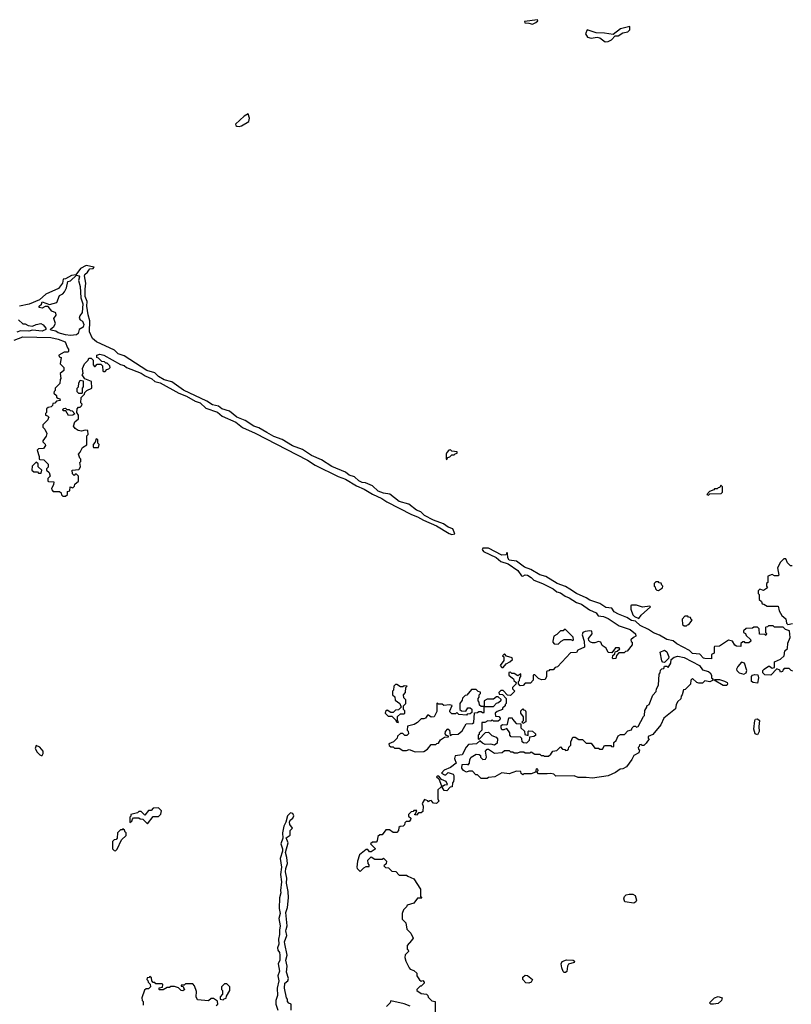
# Model space of a CAD drawing. Extents: x 2769579 to 2883812, y 684207 to 828660.
# Tile 488 of 505: x 2833780 to 2840092, y 820603 to 828660. Entities that reach past the tile are written whole.
import ezdxf

# ---------------------------------------------------------------- set-up
doc = ezdxf.new("R2010")
doc.units = 0

msp = doc.modelspace()

# ---------------------------------------------------------------- linework, layer by layer
at = {"layer": '0CON02XD'}
for points in [[(2837975, 828623.3), (2838003, 828637), (2838018.3, 828651.7), (2838015, 828660), (2837910, 828645), (2837913.6, 828633.6), (2837945, 828632.5), (2837975, 828623.3)], [(2838568.3, 828478.3), (2838595, 828482.5), (2838620, 828495), (2838652.5, 828527.5), (2838675, 828527.5), (2838715, 828552.5), (2838755, 828560), (2838771.7, 828578.3), (2838770, 828605), (2838695, 828585.7), (2838635, 828537.5), (2838565, 828549.4), (2838495, 828551.2), (2838421.7, 828578.3), (2838407.5, 828545), (2838425, 828517.5), (2838455, 828507.5), (2838505, 828517.5), (2838525, 828512.5), (2838568.3, 828478.3)], [(2835575, 827786.2), (2835595, 827791.2), (2835653.8, 827826.2), (2835660, 827855), (2835648.8, 827888.8), (2835615, 827871.4), (2835546.7, 827805), (2835547.5, 827795), (2835555, 827790), (2835575, 827786.2)], [(2833735, 826037.5), (2833805, 826063.8), (2834035, 826058.8), (2834093.6, 826046.4), (2834152.5, 826025), (2834170, 825975), (2834180, 825965), (2834180, 825945), (2834175, 825940), (2834145, 825940), (2834100, 825915), (2834101.7, 825901.7), (2834120, 825895), (2834110, 825845), (2834140, 825815), (2834141.7, 825788.3), (2834110, 825765), (2834117.5, 825725), (2834110, 825715), (2834107, 825683), (2834070, 825645), (2834070, 825625), (2834061.7, 825618.3), (2834060, 825605), (2834080, 825585), (2834081.7, 825571.7), (2834091.7, 825561.7), (2834108.3, 825558.3), (2834110, 825545), (2834081.7, 825538.3), (2834068.3, 825521.7), (2834051.7, 825518.3), (2834048.3, 825501.7), (2834038.3, 825491.7), (2834013, 825487), (2834000, 825475), (2834000, 825445), (2833991.7, 825438.3), (2833990, 825425), (2834008.3, 825418.3), (2834020, 825405), (2834011.7, 825398.3), (2834010, 825385), (2833970, 825345), (2833970, 825325), (2833985, 825310), (2834002.5, 825275), (2833997, 825253), (2833970, 825215), (2833970, 825205), (2833987, 825187), (2833990, 825175), (2833975, 825150), (2833932.5, 825147.5), (2833922.5, 825137.5), (2833940, 825085), (2833940, 825065), (2833945, 825060), (2833978.3, 825058.3), (2834011.7, 825021.7), (2834011.7, 824998.3), (2834000, 824985), (2834000, 824975), (2834020, 824955), (2834030, 824925), (2834010, 824905), (2834010, 824885), (2834015, 824880), (2834058.3, 824878.3), (2834057, 824853), (2834040, 824825), (2834041.7, 824811.7), (2834055, 824800), (2834105, 824800), (2834118.3, 824788.3), (2834121.7, 824771.7), (2834131.7, 824761.7), (2834155, 824760), (2834170, 824775), (2834171.7, 824798.3), (2834190, 824805), (2834191.7, 824838.3), (2834215, 824830), (2834228.3, 824841.7), (2834231.7, 824858.3), (2834260, 824885), (2834260, 824925), (2834245, 824940), (2834235, 824940), (2834225, 824930), (2834213, 824943), (2834210, 824975), (2834265, 824980), (2834270, 824985), (2834277.5, 825005), (2834272.5, 825037.5), (2834280, 825045), (2834280, 825065), (2834271.7, 825071.7), (2834260, 825105), (2834275, 825120), (2834295, 825160), (2834328.3, 825181.7), (2834330, 825255), (2834340, 825265), (2834338.3, 825298.3), (2834315, 825300), (2834285, 825292.5), (2834258.3, 825298.3), (2834233.6, 825313.6), (2834220, 825335), (2834231.7, 825368.3), (2834260, 825395), (2834260, 825425), (2834247.5, 825445), (2834250, 825475), (2834261.7, 825488.3), (2834275, 825490), (2834285, 825500), (2834290, 825515), (2834280, 825525), (2834281.7, 825568.3), (2834310, 825595), (2834311.7, 825608.3), (2834330, 825625), (2834370, 825645), (2834368.3, 825698.3), (2834311.7, 825721.7), (2834290, 825755), (2834300, 825765), (2834292.5, 825805), (2834310, 825845), (2834340, 825875), (2834345, 825890), (2834365, 825890), (2834380, 825875), (2834380, 825835), (2834391.7, 825821.7), (2834398.3, 825821.7), (2834415, 825840), (2834445, 825840), (2834458.3, 825828.3), (2834460, 825785), (2834465, 825780), (2834478.3, 825781.7), (2834491.7, 825798.3), (2834508.3, 825801.7), (2834520, 825815), (2834518.3, 825828.3), (2834495, 825850), (2834485, 825850), (2834475, 825860), (2834451.7, 825861.7), (2834425, 825890), (2834410, 825895), (2834410, 825915), (2834435, 825922.5), (2834467.5, 825915), (2834605, 825837.5), (2834635, 825830), (2834655, 825812.5), (2834775, 825768.8), (2834807.5, 825745), (2834860.5, 825720.5), (2834885, 825700), (2834928.6, 825688.6), (2835083, 825603), (2835145, 825580), (2835215, 825538.8), (2835255.8, 825525.8), (2835301.7, 825481.7), (2835397.8, 825447.8), (2835435.8, 825415.8), (2835546.8, 825366.8), (2835603.9, 825323.9), (2835705.8, 825275.8), (2836135, 825056.2), (2836195.8, 825015.8), (2836385, 824922.5), (2836445, 824900.8), (2836534.3, 824844.3), (2836598.3, 824818.3), (2836665, 824776), (2836742.7, 824742.7), (2836783.3, 824715), (2836985, 824610), (2837035, 824592), (2837083.2, 824563.2), (2837188.3, 824518.3), (2837294.2, 824454.2), (2837315, 824446.7), (2837338.3, 824451.7), (2837323.3, 824493.3), (2837285, 824506.2), (2837245.9, 824535.9), (2837164, 824564), (2837092.2, 824602.2), (2837062.3, 824632.3), (2837025.9, 824645.9), (2836962.5, 824695), (2836885, 824716.2), (2836806.9, 824776.9), (2836755, 824786.2), (2836713, 824803), (2836666.8, 824846.8), (2836609.3, 824869.3), (2836582.3, 824872.3), (2836555, 824886.7), (2836518.3, 824918.3), (2836475, 824932.5), (2836446.2, 824956.2), (2836333.3, 825005), (2836247.7, 825057.7), (2836167.5, 825095), (2836094, 825144), (2836012.5, 825172.5), (2835925.9, 825225.9), (2835858.3, 825248.3), (2835800.6, 825280.6), (2835735, 825321.2), (2835694.1, 825334.1), (2835625, 825380), (2835555, 825406.2), (2835495, 825456.2), (2835434.3, 825474.3), (2835405, 825496.7), (2835357.3, 825507.3), (2835309.5, 825539.5), (2835118.8, 825628.8), (2835025, 825696.2), (2834962.9, 825712.9), (2834915, 825741.2), (2834885, 825770), (2834820.3, 825790.3), (2834635, 825910), (2834585.8, 825925.8), (2834555, 825956.7), (2834408.8, 826025), (2834375, 826050), (2834350.8, 826105), (2834352.9, 826195), (2834340, 826245), (2834329.2, 826315), (2834332, 826355), (2834315.8, 826395), (2834314.2, 826455), (2834322, 826505), (2834310, 826565), (2834312, 826575), (2834335, 826593.8), (2834345, 826611.2), (2834355, 826620), (2834380, 826625), (2834390, 826635), (2834325, 826648.5), (2834276.9, 826625), (2834238.3, 826571.7), (2834205, 826567.1), (2834155, 826540), (2834135, 826536.7), (2834131.2, 826505), (2834098.5, 826461.5), (2833994, 826415), (2833942.3, 826367.7), (2833857, 826333), (2833777.5, 826315)], [(2834195, 826076.7), (2834155, 826082), (2834095, 826097.5), (2834075, 826112.5), (2834035, 826120), (2834031.7, 826128.3), (2834059.3, 826150.7), (2834072.5, 826175), (2834060, 826215), (2834077, 826243), (2834075, 826260), (2834042.5, 826275), (2834011.7, 826311.7), (2833988.3, 826311.7), (2833965, 826300), (2833940, 826305), (2833940, 826315), (2833958.3, 826331.7), (2833965, 826350), (2834025, 826330), (2834083, 826347), (2834105, 826402.5), (2834133, 826417), (2834147, 826433), (2834162.5, 826465), (2834173.3, 826516.7), (2834195, 826522.5), (2834245, 826570), (2834265, 826563.3), (2834270, 826555), (2834262, 826525), (2834275.7, 826475.7), (2834280, 826385), (2834297.5, 826335), (2834290.8, 826265), (2834272.3, 826237.7), (2834267, 826217), (2834273.6, 826203.6), (2834295, 826192.5), (2834305.8, 826165), (2834300, 826145), (2834267.5, 826125), (2834257, 826093), (2834245, 826082.5), (2834195, 826076.7)], [(2833770, 826205), (2833805, 826170), (2833825, 826170), (2833848.3, 826158.3), (2833885, 826152.5), (2833914, 826166), (2833953, 826173), (2833973, 826163), (2833992.5, 826135), (2833992.5, 826125), (2833965, 826110), (2833885, 826120), (2833855, 826110), (2833786.4, 826113.6), (2833756.1, 826103.9)], [(2834285, 825600), (2834265, 825600), (2834250, 825615), (2834250, 825645), (2834260, 825655), (2834263, 825687), (2834275, 825710), (2834300, 825705), (2834300, 825655), (2834290, 825645), (2834290, 825605), (2834285, 825600)], [(2834180, 825420), (2834158.3, 825458.3), (2834135, 825460), (2834131.7, 825468.3), (2834141.7, 825478.3), (2834155, 825480), (2834165, 825470), (2834185, 825470), (2834191.7, 825461.7), (2834208.3, 825458.3), (2834230, 825435), (2834215, 825422.5), (2834180, 825420)], [(2834425, 825160), (2834430, 825185), (2834420, 825195), (2834420, 825225), (2834405, 825230), (2834398.3, 825201.7), (2834380, 825185), (2834380, 825165), (2834385, 825160), (2834425, 825160)], [(2837275, 825060), (2837281.7, 825078.3), (2837298.3, 825081.7), (2837315, 825100), (2837335, 825100), (2837341.7, 825108.3), (2837358.3, 825111.7), (2837360, 825125), (2837315, 825130), (2837305, 825140), (2837291.7, 825138.3), (2837273, 825117), (2837270, 825105), (2837270, 825065), (2837275, 825060)], [(2833955, 824950), (2833960, 824975), (2833931.7, 825001.7), (2833930, 825025), (2833915, 825040), (2833883, 825007), (2833880, 824975), (2833895, 824960), (2833925, 824960), (2833935, 824950), (2833955, 824950)], [(2839415, 824770), (2839425, 824780), (2839518.3, 824781.7), (2839530, 824795), (2839528.3, 824838.3), (2839515, 824850), (2839508.3, 824831.7), (2839495, 824830), (2839485, 824820), (2839465, 824820), (2839458.3, 824811.7), (2839421.7, 824798.3), (2839400, 824775), (2839415, 824770)], [(2839885, 823690), (2839880, 823685), (2839880, 823645), (2839890, 823635), (2839885, 823620), (2839875, 823630), (2839831.7, 823631.7), (2839830, 823675), (2839815, 823690), (2839785, 823690), (2839775, 823680), (2839721.7, 823678.3), (2839701.7, 823658.3), (2839700, 823645), (2839718.3, 823638.3), (2839721.7, 823621.7), (2839758.3, 823588.3), (2839760, 823575), (2839745, 823560), (2839715, 823560), (2839708.3, 823568.3), (2839695, 823570), (2839680, 823555), (2839678.3, 823531.7), (2839645, 823532.5), (2839630.7, 823540.7), (2839610, 823575), (2839578.3, 823581.7), (2839505, 823532.5), (2839465, 823530), (2839460, 823525), (2839460, 823475), (2839440, 823465), (2839440, 823430), (2839385, 823431.2), (2839373.3, 823435), (2839345, 823466.7), (2839285, 823474), (2839258.3, 823498.3), (2839155, 823551.2), (2839125, 823576.2), (2839075, 823588), (2839014.2, 823624.2), (2838965, 823642.5), (2838925, 823671.2), (2838855, 823702), (2838817, 823737), (2838785, 823743.3), (2838747.7, 823767.7), (2838677.5, 823795), (2838643.3, 823815), (2838623.6, 823843.6), (2838575, 823850), (2838525, 823883.8), (2838445, 823910.8), (2838415, 823930), (2838334.5, 823964.5), (2838280.6, 824000.6), (2838245, 824022), (2838176.7, 824045), (2838085, 824104), (2838035, 824118), (2837961.2, 824161.2), (2837910.5, 824180.5), (2837845, 824230), (2837785, 824237.5), (2837772.5, 824255), (2837770, 824295), (2837765, 824300), (2837758.3, 824281.7), (2837725, 824277.5), (2837615, 824336.7), (2837570, 824335), (2837562.5, 824325), (2837575, 824307.5), (2837677.7, 824257.7), (2837715, 824227.5), (2837775, 824207.5), (2837855, 824153.3), (2837885, 824110), (2837895, 824107.5), (2837915, 824116.7), (2837935, 824113.8), (2837965, 824096.2), (2837985, 824072.5), (2838057.5, 824045), (2838145, 824002), (2838175, 823978.8), (2838205, 823970), (2838241.7, 823941.7), (2838275, 823930), (2838335, 823891.2), (2838375, 823877.5), (2838441.2, 823831.2), (2838495, 823806.7), (2838513, 823783), (2838555, 823775.8), (2838595, 823759.2), (2838685, 823700), (2838775, 823671.2), (2838817.5, 823635), (2838820, 823615), (2838800, 823605), (2838780, 823585), (2838781.7, 823571.7), (2838790, 823565), (2838790, 823545), (2838748.3, 823491.7), (2838735, 823490), (2838725, 823480), (2838681.7, 823478.3), (2838661.7, 823458.3), (2838656.4, 823433.6), (2838635, 823430), (2838630, 823435), (2838631.7, 823458.3), (2838648.3, 823471.7), (2838651.7, 823488.3), (2838668.3, 823491.7), (2838688.3, 823511.7), (2838685, 823520), (2838655, 823520), (2838625, 823480), (2838593, 823483), (2838578.3, 823518.3), (2838545, 823540), (2838535, 823567.5), (2838515, 823572.5), (2838485, 823560), (2838465, 823560), (2838450, 823565), (2838435, 823580), (2838432.5, 823595), (2838462.5, 823635), (2838460, 823655), (2838445, 823660), (2838407, 823653), (2838387.5, 823645), (2838380, 823625), (2838397.5, 823575), (2838400, 823525), (2838345, 823500), (2838335, 823482.5), (2838285, 823480), (2838180, 823365), (2838161.7, 823358.3), (2838145, 823340), (2838115, 823340), (2838108.3, 823331.7), (2838095, 823330), (2838090, 823325), (2838090, 823285), (2838078.3, 823261.7), (2838048.3, 823258.3), (2838025, 823270), (2837995, 823300), (2837985, 823300), (2837980, 823295), (2837980, 823255), (2837958.3, 823231.7), (2837915, 823230), (2837898.3, 823211.7), (2837875, 823210), (2837860, 823225), (2837860, 823245), (2837868.3, 823251.7), (2837870, 823275), (2837880, 823285), (2837878.3, 823308.3), (2837855, 823290), (2837825, 823310), (2837805, 823310), (2837795, 823320), (2837781.7, 823318.3), (2837780, 823295), (2837811.7, 823271.7), (2837820, 823265), (2837821.7, 823251.7), (2837840, 823235), (2837838.3, 823221.7), (2837810, 823195), (2837810, 823185), (2837830, 823165), (2837795, 823130), (2837771.7, 823131.7), (2837735, 823170), (2837715, 823170), (2837700, 823155), (2837701.7, 823141.7), (2837728.3, 823138.3), (2837760, 823105), (2837760, 823065), (2837750, 823055), (2837750, 823045), (2837730, 823025), (2837730, 823015), (2837685, 823000), (2837670, 822985), (2837671.7, 822961.7), (2837698.3, 822958.3), (2837710, 822945), (2837708.3, 822931.7), (2837695, 822920), (2837655, 822920), (2837645, 822930), (2837635, 822920), (2837608.3, 822921.7), (2837585, 822910), (2837561.7, 822908.3), (2837560, 822845), (2837540, 822825), (2837538.3, 822811.7), (2837530, 822805), (2837530, 822775), (2837535, 822770), (2837591.7, 822828.3), (2837615, 822830), (2837641.7, 822801.7), (2837678.3, 822788.3), (2837690, 822775), (2837685, 822740), (2837665, 822722.5), (2837635, 822732.5), (2837588.3, 822728.3), (2837565, 822740), (2837545, 822760), (2837517, 822733), (2837451.7, 822728.3), (2837433, 822707), (2837400, 822645), (2837343.6, 822636.4), (2837337.5, 822615), (2837350, 822575), (2837305, 822540), (2837251.7, 822518.3), (2837230, 822495), (2837255, 822480), (2837265, 822480), (2837285, 822500), (2837326.7, 822486.7), (2837332.5, 822475), (2837332.5, 822445), (2837330, 822425), (2837320, 822415), (2837318.3, 822381.7), (2837301.7, 822378.3), (2837275, 822350), (2837251.7, 822351.7), (2837235, 822380), (2837225, 822380), (2837201.7, 822358.3), (2837200, 822285), (2837207.5, 822265), (2837190, 822245), (2837165, 822250), (2837145, 822270), (2837131.7, 822268.3), (2837125, 822260), (2837118.3, 822268.3), (2837091.7, 822278.3), (2837072.5, 822245), (2837080, 822225), (2837078.3, 822181.7), (2837065, 822170), (2837041.7, 822168.3), (2837025, 822150), (2837010, 822155), (2837018.3, 822161.7), (2837028.3, 822188.3), (2837005, 822190), (2836998.3, 822181.7), (2836981.7, 822178.3), (2836960, 822155), (2836961.7, 822141.7), (2836980, 822125), (2836978.3, 822111.7), (2836965, 822100), (2836941.7, 822098.3), (2836931.7, 822088.3), (2836928.3, 822071.7), (2836918.3, 822061.7), (2836893, 822057), (2836881.7, 822048.3), (2836880, 822025), (2836865, 822010), (2836835, 822010), (2836805, 822030), (2836775, 822030), (2836745, 821990), (2836725, 821990), (2836710, 821975), (2836705, 821940), (2836695, 821930), (2836665, 821930), (2836650, 821915), (2836688.3, 821878.3), (2836688.3, 821871.7), (2836655, 821850), (2836641.7, 821851.7), (2836628.3, 821868.3), (2836615, 821870), (2836560, 821825), (2836542.5, 821775), (2836537.5, 821725), (2836540, 821715), (2836565, 821690), (2836595, 821720), (2836615, 821730), (2836638.3, 821731.7), (2836640, 821745), (2836630, 821755), (2836628.3, 821781.7), (2836655, 821810), (2836685, 821790), (2836745, 821790), (2836755, 821800), (2836780, 821775), (2836778.3, 821751.7), (2836760, 821735), (2836771.7, 821721.7), (2836798.3, 821718.3), (2836823, 821693), (2836858.3, 821688.3), (2836885, 821660), (2836945, 821660), (2836955, 821650), (2837005, 821630), (2837060, 821545), (2837060, 821485), (2837068.3, 821471.7), (2837035, 821470), (2837005, 821430), (2836950, 821415), (2836945, 821400), (2836920, 821375), (2836910, 821345), (2836908.3, 821298.3), (2836938.3, 821268.3), (2836948.3, 821218.3), (2836980, 821185), (2836997.5, 821145), (2836986.4, 821123.6), (2836950, 821085), (2836950, 821055), (2836958.3, 821048.3), (2836960, 821035), (2836933, 821007), (2836930, 820985), (2836937.5, 820955), (2836965, 820900), (2836975, 820890), (2837005, 820880), (2837028.3, 820858.3), (2837030, 820835), (2837051.7, 820801.7), (2837065, 820792.5), (2837077, 820797), (2837090, 820785), (2837090, 820775), (2837065, 820750), (2837055, 820750), (2837030, 820725), (2837030, 820715), (2837065, 820690), (2837107, 820687), (2837120, 820675), (2837121.7, 820661.7), (2837151.7, 820631.7), (2837180, 820625), (2837180, 820540)], [(2840098.3, 824191.7), (2840085, 824190), (2840060, 824215), (2840048.3, 824248.3), (2840031.7, 824248.3), (2840005, 824220), (2839980, 824175), (2839990, 824115), (2839985, 824110), (2839955, 824110), (2839935, 824120), (2839900, 824105), (2839900, 824055), (2839890, 824045), (2839890, 824025), (2839898.3, 824011.7), (2839865, 823990), (2839835, 824000), (2839820, 823985), (2839820, 823965), (2839830, 823955), (2839830, 823915), (2839848.3, 823898.3), (2839855, 823880), (2839868.3, 823878.3), (2839895, 823860), (2839985, 823860), (2839991.7, 823821.7), (2840013.6, 823783.6), (2840048.3, 823758.3), (2840053, 823723), (2840065, 823710), (2840101.7, 823718.3)], [(2839005, 823990), (2839038.3, 824011.7), (2839040, 824025), (2839031.7, 824031.7), (2839028.3, 824048.3), (2839011.7, 824051.7), (2839005, 824060), (2838985, 824060), (2838970, 824045), (2838970, 824025), (2838978.3, 824018.3), (2838981.7, 824001.7), (2838991.7, 823991.7), (2839005, 823990)], [(2838845, 823760), (2838863.6, 823786.4), (2838940, 823855), (2838935, 823860), (2838875, 823852.5), (2838825, 823870), (2838785, 823870), (2838780, 823865), (2838780, 823835), (2838795, 823790), (2838810, 823775), (2838845, 823760)], [(2839235, 823700), (2839241.7, 823708.3), (2839255, 823710), (2839280, 823745), (2839271.7, 823751.7), (2839268.3, 823768.3), (2839251.7, 823771.7), (2839245, 823780), (2839221.7, 823778.3), (2839200, 823755), (2839201.7, 823711.7), (2839215, 823700), (2839235, 823700)], [(2840105, 823330), (2840090, 823335), (2840075, 823350), (2840035, 823350), (2840021.7, 823338.3), (2840020, 823325), (2840005, 823320), (2839998.3, 823338.3), (2839975, 823347.5), (2839925, 823297.5), (2839875, 823300), (2839860, 823315), (2839860, 823335), (2839870, 823345), (2839905, 823370), (2839915, 823370), (2839935, 823352.5), (2839955, 823360), (2839953.6, 823406.4), (2840005, 823427.5), (2840032.5, 823455), (2840040, 823495), (2840060, 823515), (2840063, 823557), (2840082.5, 823605), (2840078.3, 823658.3), (2840045, 823670), (2840025, 823690), (2839955, 823690), (2839945, 823700), (2839905, 823700), (2839898.3, 823691.7), (2839885, 823690)], [(2838185, 823550), (2838210, 823575), (2838233, 823587), (2838287.5, 823587.5), (2838305, 823580), (2838310, 823585), (2838307, 823607), (2838245, 823670), (2838235, 823670), (2838225, 823660), (2838205, 823660), (2838175, 823630), (2838150, 823615), (2838140, 823575), (2838140, 823565), (2838153, 823553), (2838185, 823550)], [(2837605, 822450), (2837555, 822450), (2837525, 822480), (2837511.7, 822481.7), (2837485, 822510), (2837455, 822510), (2837435, 822502.5), (2837410, 822515), (2837397.5, 822535), (2837400, 822565), (2837437.5, 822567.5), (2837448.3, 822561.7), (2837460, 822575), (2837463, 822607), (2837472.5, 822625), (2837515, 822650), (2837538.3, 822648.3), (2837548.3, 822638.3), (2837550, 822625), (2837570, 822605), (2837590, 822610), (2837600, 822625), (2837590, 822675), (2837605, 822690), (2837615, 822690), (2837665, 822657.5), (2837727, 822663), (2837745, 822680), (2837785, 822680), (2837795, 822670), (2837815, 822670), (2837825, 822660), (2837855, 822660), (2837875, 822670), (2837905, 822670), (2837915, 822660), (2837955, 822660), (2837965, 822670), (2837995, 822650), (2838035, 822650), (2838045, 822640), (2838065, 822640), (2838073, 822633), (2838105, 822632.5), (2838125, 822650), (2838140, 822675), (2838175, 822680), (2838205, 822710), (2838221.7, 822691.7), (2838238.3, 822688.3), (2838245, 822680), (2838258.3, 822681.7), (2838268.3, 822691.7), (2838271.7, 822708.3), (2838287.5, 822722.5), (2838288.3, 822751.7), (2838305, 822790), (2838325, 822790), (2838355, 822770), (2838385, 822770), (2838415, 822740), (2838455, 822740), (2838485, 822700), (2838515, 822700), (2838525, 822690), (2838548.3, 822691.7), (2838565, 822720), (2838615, 822720), (2838621.7, 822711.7), (2838635, 822710), (2838640, 822715), (2838640, 822745), (2838658.3, 822761.7), (2838675, 822800), (2838695, 822810), (2838728.3, 822811.7), (2838755, 822840), (2838785, 822850), (2838790, 822865), (2838805, 822880), (2838818.3, 822878.3), (2838825, 822870), (2838840, 822875), (2838883, 822957), (2838890, 822965), (2838893, 823007), (2838910, 823035), (2838910, 823045), (2838930, 823055), (2838958.3, 823131.7), (2838987, 823163), (2838990, 823185), (2839007, 823213), (2839010, 823305), (2839020, 823315), (2839021.7, 823338.3), (2839031.7, 823348.3), (2839048.3, 823351.7), (2839055, 823370), (2839075, 823370), (2839085, 823360), (2839107.5, 823395), (2839110, 823425), (2839135, 823443.8), (2839165, 823452), (2839215, 823440.8), (2839340, 823375), (2839365, 823340), (2839415, 823326.2), (2839427.5, 823315), (2839440, 823295), (2839440, 823275), (2839450, 823265), (2839448.3, 823251.7), (2839425, 823242.5), (2839385, 823250), (2839365, 823230), (2839335, 823230), (2839320, 823235), (2839285, 823270), (2839270, 823255), (2839268.3, 823221.7), (2839225, 823180), (2839210, 823175), (2839200, 823135), (2839190, 823125), (2839188.3, 823101.7), (2839165, 823080), (2839150, 823055), (2839145, 823020), (2839050, 822945), (2839025, 822890), (2838958.3, 822811.7), (2838920, 822795), (2838921.7, 822781.7), (2838930, 822775), (2838905, 822740), (2838885, 822720), (2838871.7, 822721.7), (2838865, 822730), (2838850, 822725), (2838848.3, 822711.7), (2838840, 822705), (2838841.7, 822691.7), (2838850, 822685), (2838845, 822660), (2838805, 822640), (2838787.5, 822605), (2838743, 822547), (2838715, 822530), (2838693, 822527), (2838655, 822500), (2838595, 822472.5), (2838465, 822453.3), (2838415, 822460), (2838348.3, 822458.3), (2838315, 822472.5), (2838165, 822470), (2838150, 822485), (2838125, 822492.5), (2838095, 822487.5), (2838025, 822490), (2838010, 822505), (2838020, 822515), (2838018.3, 822528.3), (2838005, 822530), (2837998.3, 822501.7), (2837965, 822490), (2837905, 822490), (2837895, 822480), (2837881.7, 822491.7), (2837878.3, 822508.3), (2837845, 822510), (2837785, 822487.5), (2837725, 822497.5), (2837667, 822463), (2837615, 822460), (2837605, 822450)], [(2837735, 823360), (2837760.7, 823389.3), (2837790, 823405), (2837810, 823425), (2837808.3, 823438.3), (2837761.7, 823451.7), (2837745, 823470), (2837730, 823455), (2837740, 823445), (2837740, 823415), (2837710, 823375), (2837725, 823360), (2837735, 823360)], [(2839055, 823400), (2839041.7, 823401.7), (2839033, 823413), (2839020, 823485), (2839055, 823501.2), (2839075, 823487.5), (2839090, 823445), (2839088.3, 823431.7), (2839055, 823400)], [(2839705, 823303.8), (2839722.5, 823315), (2839727.5, 823335), (2839710, 823395), (2839685, 823402.5), (2839655, 823367.5), (2839644.3, 823345.7), (2839646, 823335), (2839665, 823314.4), (2839705, 823303.8)], [(2839815, 823230), (2839780, 823235), (2839767.5, 823245), (2839767.5, 823285), (2839775, 823296.2), (2839795, 823302.5), (2839818.3, 823298.3), (2839822.5, 823275), (2839815, 823230)], [(2836875, 822910), (2836880, 822915), (2836870, 822925), (2836871.7, 822958.3), (2836895, 822980), (2836925, 822980), (2836930, 822985), (2836930, 823005), (2836920, 823015), (2836920, 823045), (2836940, 823065), (2836940, 823095), (2836921.7, 823111.7), (2836920, 823135), (2836937, 823153), (2836940, 823195), (2836950, 823205), (2836925, 823210), (2836915, 823200), (2836895, 823200), (2836865, 823220), (2836855, 823220), (2836840, 823205), (2836837, 823173), (2836830, 823165), (2836830, 823135), (2836848.3, 823118.3), (2836851.7, 823091.7), (2836890, 823065), (2836900, 823035), (2836878.3, 823011.7), (2836855, 823010), (2836835, 822990), (2836815, 822990), (2836785, 823010), (2836771.7, 822998.3), (2836770, 822985), (2836795, 822960), (2836825, 822960), (2836858.3, 822928.3), (2836860, 822915), (2836875, 822910)], [(2839565, 823212.5), (2839535, 823212.5), (2839460, 823255), (2839465, 823260), (2839505, 823260), (2839545, 823246.2), (2839566.7, 823235), (2839570, 823225), (2839565, 823212.5)], [(2837015, 822667.5), (2837085, 822672.5), (2837115, 822690), (2837145, 822730), (2837185, 822730), (2837191.7, 822738.3), (2837205, 822740), (2837223.6, 822766.4), (2837255, 822790), (2837288.3, 822791.7), (2837288.3, 822798.3), (2837271.7, 822801.7), (2837260, 822815), (2837262.5, 822835), (2837281.7, 822858.3), (2837297, 822847), (2837301.7, 822801.7), (2837315, 822810), (2837367, 822813), (2837399.3, 822840.7), (2837431.7, 822898.3), (2837485, 822900), (2837495, 822910), (2837501.7, 822988.3), (2837525, 822990), (2837535, 823000), (2837555, 823000), (2837565, 822990), (2837578.3, 822991.7), (2837580, 823040), (2837655, 823040), (2837681.7, 823068.3), (2837697, 823073), (2837718.3, 823091.7), (2837718.3, 823098.3), (2837695, 823120), (2837681.7, 823118.3), (2837655, 823100), (2837605, 823100), (2837580, 823085), (2837580, 823040), (2837555, 823040), (2837541.7, 823051.7), (2837540, 823075), (2837530, 823085), (2837530, 823105), (2837540, 823115), (2837540, 823135), (2837550, 823145), (2837548.3, 823158.3), (2837531.7, 823161.7), (2837515, 823180), (2837475, 823180), (2837438.3, 823131.7), (2837425, 823130), (2837401.7, 823108.3), (2837398.3, 823091.7), (2837380, 823065), (2837380, 823015), (2837393, 823003), (2837428.3, 823001.7), (2837445, 823030), (2837465, 823030), (2837478.3, 823018.3), (2837478.3, 822991.7), (2837465, 822980), (2837441.7, 822978.3), (2837435, 822970), (2837373, 822973), (2837355, 822990), (2837345, 822980), (2837315, 822980), (2837300, 822995), (2837300, 823005), (2837318.3, 823048.3), (2837295, 823052.5), (2837248.3, 823048.3), (2837235, 823060), (2837205, 823060), (2837191.7, 823068.3), (2837191.7, 822998.3), (2837170, 822955), (2837145, 822952.5), (2837125, 822970), (2837115, 822970), (2837100, 822945), (2837085, 822937.5), (2837065, 822940), (2837035, 822910), (2837007, 822893), (2836951.7, 822878.3), (2836950, 822845), (2836957, 822837), (2836960, 822815), (2836948.3, 822801.7), (2836931.7, 822801.7), (2836915, 822820), (2836895, 822820), (2836871.7, 822798.3), (2836868.3, 822781.7), (2836838.3, 822751.7), (2836800, 822735), (2836801.7, 822721.7), (2836815, 822710), (2836835, 822710), (2836845, 822700), (2836885, 822700), (2836915, 822680), (2836945, 822680), (2836965, 822687.5), (2837015, 822667.5)], [(2837895, 822900), (2837890, 822915), (2837900, 822925), (2837900, 822955), (2837880, 822985), (2837880, 823005), (2837895, 823020), (2837901.7, 823011.7), (2837915, 823010), (2837920, 822995), (2837920, 822915), (2837895, 822900)], [(2837925, 822740), (2837901.7, 822741.7), (2837891.7, 822751.7), (2837887, 822777), (2837877.5, 822787.5), (2837801.7, 822791.7), (2837790, 822805), (2837790, 822825), (2837765, 822860), (2837741.7, 822848.3), (2837725, 822850), (2837717.5, 822865), (2837720, 822885), (2837728.3, 822891.7), (2837765, 822890), (2837770, 822895), (2837781.7, 822948.3), (2837808.3, 822948.3), (2837810, 822935), (2837841.7, 822901.7), (2837878.3, 822898.3), (2837880, 822865), (2837908.3, 822838.3), (2837911.7, 822811.7), (2837938.3, 822801.7), (2837940, 822835), (2837945, 822840), (2837975, 822837.5), (2838000, 822815), (2837998.3, 822801.7), (2837987, 822793), (2837951.7, 822788.3), (2837948.3, 822761.7), (2837925, 822740)], [(2839815, 822807.5), (2839797.5, 822815), (2839786.7, 822855), (2839792.5, 822925), (2839800, 822935), (2839815, 822940), (2839832.5, 822925), (2839826.7, 822875), (2839830, 822835), (2839815, 822807.5)], [(2833955, 822637.5), (2833965, 822640), (2833972.5, 822655), (2833972.5, 822675), (2833945, 822707.5), (2833915, 822720), (2833907.5, 822695), (2833922.5, 822665), (2833945, 822643.3), (2833955, 822637.5)], [(2837245, 822390), (2837255, 822400), (2837278.3, 822401.7), (2837270, 822425), (2837231.7, 822441.7), (2837208.3, 822468.3), (2837195, 822470), (2837190, 822465), (2837208.3, 822448.3), (2837231.7, 822391.7), (2837245, 822390)], [(2834825, 822080), (2834871.7, 822138.3), (2834915, 822140), (2834935, 822160), (2834940, 822185), (2834915, 822210), (2834873, 822207), (2834855, 822190), (2834835, 822190), (2834805, 822150), (2834775, 822180), (2834755, 822180), (2834745, 822170), (2834690, 822155), (2834688.3, 822141.7), (2834680, 822135), (2834681.7, 822091.7), (2834698.3, 822101.7), (2834701.7, 822118.3), (2834711.7, 822128.3), (2834755, 822130), (2834765, 822120), (2834788.3, 822118.3), (2834825, 822080)], [(2836000, 820555), (2836000, 820605), (2835981.7, 820611.7), (2835970, 820625), (2835970, 820645), (2835962.5, 820655), (2835946.7, 820735), (2835950, 820775), (2835972.5, 820795), (2835980, 820815), (2835963.8, 820865), (2835968.8, 820915), (2835956.7, 820965), (2835968.8, 821005), (2835947.7, 821097.7), (2835947.5, 821115), (2835966.2, 821165), (2835956.7, 821205), (2835960, 821215), (2835966.7, 821245), (2835956, 821355), (2835970.8, 821395), (2835978.8, 821475), (2835976.7, 821525), (2835962, 821595), (2835966.2, 821635), (2835954.1, 821685.9), (2835955.8, 821715), (2835972, 821755), (2835966.2, 821805), (2835953.8, 821846.2), (2835976.7, 821925), (2835960, 821965), (2835992.5, 821987.5), (2835992.5, 822025), (2836012.5, 822045), (2835990, 822075), (2835987, 822093), (2835991.7, 822108.3), (2836013.9, 822126.1), (2836021.2, 822145), (2836013.9, 822163.9), (2835995, 822168.8), (2835970, 822145), (2835956.4, 822093.6), (2835939.5, 822060.5), (2835931.2, 822005), (2835933.6, 821963.6), (2835916.7, 821915), (2835930, 821875), (2835930, 821855), (2835912, 821795), (2835922, 821725), (2835914.3, 821665), (2835921.4, 821605), (2835912.5, 821535), (2835915.6, 821514.4), (2835905.9, 821474.1), (2835903.6, 821386.4), (2835911.4, 821345), (2835900, 821305), (2835910, 821245), (2835905, 821210)], [(2834565, 821860), (2834578.3, 821871.7), (2834611.7, 821948.3), (2834650, 821985), (2834650, 822005), (2834641.7, 822011.7), (2834638.3, 822028.3), (2834625, 822040), (2834618.3, 822031.7), (2834605, 822030), (2834580, 822005), (2834578.3, 821961.7), (2834568.3, 821951.7), (2834551.7, 821948.3), (2834540, 821935), (2834540, 821875), (2834551.7, 821861.7), (2834565, 821860)], [(2838805, 821431.2), (2838731.2, 821441.2), (2838721.2, 821465), (2838726.7, 821485), (2838742.3, 821497.7), (2838766.4, 821503.6), (2838795, 821503.3), (2838813.6, 821493.6), (2838826.1, 821453.9), (2838819.5, 821440.5), (2838805, 821431.2)], [(2835905, 821210), (2835906.2, 821175), (2835896, 821135), (2835898.8, 821095), (2835888.8, 821065), (2835891.2, 821045), (2835905.6, 821025.6), (2835909.2, 821005), (2835908, 820965), (2835894, 820935), (2835904, 820875), (2835892.5, 820835), (2835900.8, 820795), (2835886.2, 820735), (2835888, 820675), (2835874, 820635), (2835874.1, 820604.1), (2835891.2, 820555)], [(2838245, 820863.3), (2838235, 820863.3), (2838225, 820872.5), (2838215, 820900), (2838210, 820935), (2838216.4, 820953.6), (2838253.9, 820966.1), (2838307.5, 820965), (2838317.5, 820955), (2838316.7, 820945), (2838270, 820930), (2838261.2, 820915), (2838255, 820870), (2838245, 820863.3)], [(2835388.3, 820591.7), (2835400, 820605), (2835398.3, 820628.3), (2835365, 820650), (2835345, 820650), (2835325, 820630), (2835235, 820640), (2835222.5, 820665), (2835227, 820707), (2835210, 820755), (2835195, 820770), (2835135, 820770), (2835125, 820760), (2835101.7, 820758.3), (2835101.7, 820751.7), (2835118.3, 820748.3), (2835121.7, 820731.7), (2835130, 820725), (2835115, 820712.5), (2835100, 820715), (2835078.3, 820738.3), (2835045, 820747.5), (2835015, 820747.5), (2835005, 820740), (2834985, 820740), (2834955, 820720), (2834925, 820720), (2834920, 820725), (2834921.7, 820738.3), (2834948.3, 820741.7), (2834950, 820765), (2834945, 820770), (2834895, 820770), (2834885, 820780), (2834871.7, 820781.7), (2834860, 820795), (2834858.3, 820818.3), (2834845, 820830), (2834838.3, 820821.7), (2834821.7, 820818.3), (2834820, 820805), (2834828.3, 820798.3), (2834830, 820785), (2834848.3, 820768.3), (2834850, 820745), (2834835, 820730), (2834815, 820730), (2834801.7, 820718.3), (2834780, 820655), (2834783, 820633), (2834790, 820625), (2834790, 820595)], [(2837945, 820776.7), (2837919.3, 820779.3), (2837896.7, 820805), (2837896.4, 820823.6), (2837915, 820840), (2837935, 820837.5), (2837976.2, 820806.2), (2837965, 820783.3), (2837945, 820776.7)], [(2835445, 820640), (2835451.7, 820648.3), (2835468.3, 820651.7), (2835471.7, 820668.3), (2835500, 820715), (2835500, 820745), (2835475, 820770), (2835455, 820770), (2835430, 820745), (2835430, 820725), (2835440, 820715), (2835440, 820685), (2835420, 820665), (2835420, 820645), (2835445, 820640)], [(2839433, 820603), (2839422.5, 820615), (2839463.3, 820655), (2839495, 820666.2), (2839525.8, 820655.8), (2839521.2, 820635), (2839495, 820610), (2839455, 820603.3), (2839433, 820603)], [(2836975, 820586.7), (2836925, 820607.5), (2836815, 820630), (2836810, 820615), (2836780, 820585)]]:
    msp.add_lwpolyline(points, dxfattribs=at)

doc.saveas('drawing.dxf')
